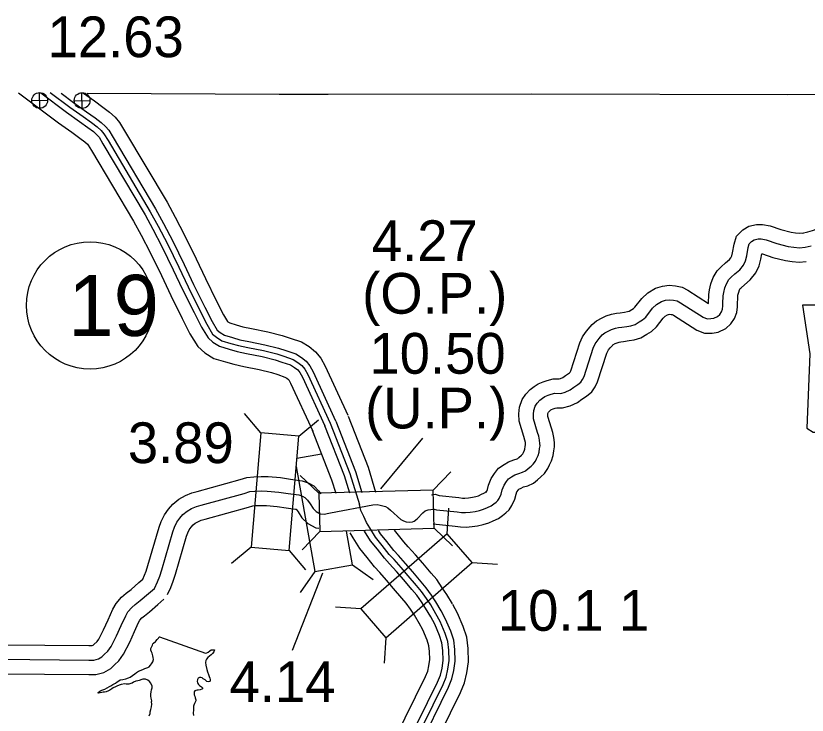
# Model space of a CAD drawing. Extents: x -83719 to 153526, y -11835 to 11446.
# Drawn here: x 6285.5 to 6559.2, y 1090.6 to 1332.4 of the extents above; entities that cross this region are included whole.
import ezdxf

# ---------------------------------------------------------------- set-up
doc = ezdxf.new("R2010")
doc.units = 0
for name, color, linetype in [('Level 1', 7, 'Continuous'), ('Level 10', 7, 'Continuous'), ('Level 15', 7, 'Continuous'), ('Level 20', 7, 'Continuous'), ('Level 21', 7, 'Continuous'), ('Level 25', 7, 'Continuous'), ('Level 26', 7, 'Continuous'), ('Level 27', 7, 'Continuous'), ('Level 58', 7, 'Continuous'), ('Level 59', 7, 'Continuous'), ('Level 9', 7, 'Continuous')]:
    doc.layers.add(name, color=color, linetype=linetype)

msp = doc.modelspace()

# ---------------------------------------------------------------- linework, layer by layer
at = {"layer": 'Level 1'}
for points in [[(6393.44, 1305.28), (6463.94, 1305.34), (6552.38, 1305.21), (6629.97, 1305.38), (6717.08, 1305.74), (6725.04, 1305.8)], [(6310.1, 1305.61), (6376.59, 1305.25), (6393.44, 1305.28)]]:
    msp.add_lwpolyline(points, dxfattribs=at)
at = {"layer": 'Level 10'}
for points in [[(6557.4, 1257.24), (6559.38, 1257.67), (6561, 1258.12), (6562.62, 1258.76), (6582.56, 1267.89), (6584.75, 1268.7), (6586.58, 1269.02), (6589.44, 1269.33), (6591.71, 1268.99), (6592.87, 1268.84), (6596.62, 1267.88), (6598.67, 1267.38), (6598.87, 1267.35), (6598.98, 1267.54), (6602.83, 1276.59), (6603.95, 1278.38), (6605.67, 1280.21), (6608.07, 1281.55), (6610.01, 1282.17), (6623.12, 1285.93), (6625.07, 1286.34), (6626.81, 1286.63), (6628.54, 1286.7)], [(6448.09, 1167.57), (6448.58, 1168.65), (6448.96, 1170.09), (6449.86, 1172.36), (6451.02, 1174.16), (6452.37, 1176.01), (6454.38, 1177.27), (6455.89, 1178.12), (6457.7, 1178.86), (6458.92, 1179.25), (6459.05, 1179.31), (6459.44, 1179.64), (6460.38, 1180.42), (6460.64, 1180.67), (6460.84, 1180.95), (6461.05, 1181.38), (6461.41, 1182.17), (6461.54, 1182.56), (6461.67, 1183.49), (6461.76, 1184.08), (6461.76, 1184.27), (6461.7, 1184.85), (6461.5, 1185.69), (6461.13, 1186.89), (6459.54, 1192.26), (6459.46, 1194.76), (6459.65, 1197.02), (6460.59, 1199.72), (6461.89, 1201.6), (6463.35, 1203.2), (6464.7, 1204.26), (6466.14, 1205.17), (6467.81, 1205.85), (6469.19, 1206.3), (6471.29, 1206.86), (6473.36, 1206.85), (6473.82, 1206.96), (6474.62, 1207.34), (6475.63, 1208.06), (6476.93, 1208.91), (6477.14, 1209.09), (6477.18, 1209.14), (6477.43, 1209.62), (6480.51, 1219.28), (6481.43, 1221.39), (6482.52, 1222.93), (6483.4, 1224), (6484.79, 1225.61), (6486.35, 1226.89), (6488.27, 1227.93), (6489.68, 1228.61), (6491.53, 1229.21), (6493.23, 1229.58), (6494.44, 1229.67), (6496.04, 1229.93), (6497.07, 1230.09), (6497.62, 1230.26), (6498.51, 1230.77), (6499.14, 1231.19), (6499.62, 1231.62), (6501.93, 1234.67), (6504.08, 1236.58), (6506.74, 1238.21), (6509.17, 1238.92), (6511.46, 1239.23), (6513.66, 1239.03), (6515.91, 1238.54), (6517.91, 1237.51), (6525.05, 1232.93), (6525.06, 1233.01), (6525.17, 1236), (6525.42, 1237.61), (6525.87, 1239.67), (6526.69, 1241.87), (6528.05, 1244.22), (6529.44, 1245.6), (6530.89, 1246.93), (6532.31, 1248.11), (6532.81, 1248.73), (6533.11, 1249.4), (6533.4, 1250.43), (6533.87, 1253.4), (6534.72, 1256.23), (6536.89, 1258.37), (6539.02, 1259.62), (6541.69, 1260.23), (6543.77, 1260.25), (6546.35, 1259.74), (6550.11, 1258.44), (6553.6, 1257.57), (6555.11, 1257.34), (6556.52, 1257.22), (6558.05, 1257.34)], [(6457.01, 1163.03), (6458.03, 1165.26), (6458.48, 1166.96), (6458.8, 1167.78), (6459.28, 1168.52), (6459.3, 1168.56), (6459.47, 1168.66), (6460.27, 1169.11), (6461.11, 1169.46), (6462.54, 1169.91), (6464.46, 1170.8), (6465.85, 1171.96), (6467.01, 1172.93), (6468.27, 1174.11), (6469.51, 1175.91), (6470.08, 1177.09), (6470.75, 1178.52), (6471.32, 1180.33), (6471.56, 1182.01), (6471.77, 1183.36), (6471.75, 1184.84), (6471.58, 1186.52), (6471.15, 1188.34), (6470.69, 1189.8), (6469.49, 1193.87), (6469.47, 1194.5), (6469.51, 1194.91), (6469.59, 1195.15), (6469.74, 1195.36), (6470.18, 1195.84), (6470.47, 1196.08), (6470.75, 1196.25), (6471.26, 1196.46), (6472.01, 1196.71), (6472.56, 1196.85), (6474.55, 1196.84), (6477.2, 1197.5), (6479.71, 1198.69), (6481.27, 1199.8), (6482.88, 1200.85), (6484.71, 1202.37), (6485.85, 1204.13), (6486.7, 1205.79), (6489.88, 1215.75), (6490.19, 1216.46), (6490.48, 1216.87), (6491.04, 1217.55), (6491.81, 1218.43), (6491.97, 1218.57), (6492.82, 1219.03), (6493.4, 1219.3), (6494.13, 1219.54), (6494.68, 1219.66), (6495.6, 1219.73), (6497.59, 1220.05), (6499.35, 1220.32), (6501.65, 1221.05), (6503.74, 1222.24), (6505.28, 1223.25), (6507.03, 1224.84), (6509.31, 1227.85), (6510.06, 1228.51), (6510.83, 1228.99), (6511.25, 1229.11), (6511.68, 1229.17), (6512.14, 1229.13), (6512.5, 1229.05), (6512.91, 1228.84), (6520.97, 1223.67), (6523.71, 1222.64), (6526.26, 1222.67), (6528.43, 1223.02), (6531.06, 1224.28), (6532.72, 1225.82), (6534.03, 1227.66), (6534.81, 1229.83), (6535.02, 1231.7), (6535.05, 1232.68), (6535.14, 1235.03), (6535.25, 1235.76), (6535.49, 1236.84), (6535.77, 1237.6), (6536.04, 1238.06), (6536.35, 1238.37), (6537.47, 1239.4), (6539.48, 1241.07), (6541.4, 1243.47), (6542.52, 1245.95), (6543.18, 1248.27), (6543.47, 1250.11), (6543.73, 1250.06), (6547.26, 1248.84), (6551.65, 1247.74), (6553.94, 1247.41), (6556.46, 1247.18), (6558.85, 1247.37)], [(6329.43, 1137.61), (6330.52, 1140.33), (6331.16, 1142.31), (6334.99, 1155.52), (6335.7, 1157.56), (6336.86, 1159.87), (6338.27, 1161.79), (6339.74, 1163.51), (6341.86, 1165.26), (6344.1, 1166.49), (6346.33, 1167.42), (6348.23, 1167.95), (6363.02, 1172.05), (6365.33, 1172.79), (6367.81, 1173.03), (6370.29, 1173.12), (6372.69, 1173.06), (6376.99, 1172.69), (6380.42, 1172.19), (6384.46, 1171.62), (6386.6, 1170.94), (6388.54, 1169.83), (6390.18, 1168.14), (6390.9, 1167.11)], [(6429.25, 1166.77), (6430.52, 1166.93), (6431.9, 1166.55), (6438.7, 1165.8), (6439.99, 1165.62), (6440.81, 1165.61), (6442.03, 1165.72), (6443.42, 1165.94), (6444.59, 1166.17), (6445.47, 1166.46), (6446.54, 1166.93), (6447.35, 1167.29), (6447.74, 1167.58), (6448.31, 1168.03), (6448.34, 1168.05), (6448.46, 1168.25)], [(6337.91, 1132.29), (6339.03, 1134.67), (6339.93, 1136.93), (6340.72, 1139.36), (6344.53, 1152.49), (6344.93, 1153.66), (6345.42, 1154.63), (6346.12, 1155.58), (6346.77, 1156.35), (6347.5, 1156.95), (6348.45, 1157.47), (6349.61, 1157.96), (6350.9, 1158.31), (6365.89, 1162.46), (6367.38, 1162.94), (6368.49, 1163.05), (6370.34, 1163.12), (6372.13, 1163.07), (6375.83, 1162.75), (6379, 1162.29), (6382.23, 1161.83), (6382.43, 1161.77), (6382.45, 1161.74), (6383.07, 1160.86), (6384.37, 1158.82), (6386.41, 1156.86), (6389.2, 1155.39), (6390.28, 1155.25)], [(6429.76, 1156.72), (6437.46, 1155.88), (6439.23, 1155.63), (6441.22, 1155.6), (6443.25, 1155.79), (6445.18, 1156.09), (6447.13, 1156.49), (6449.03, 1157.1), (6450.61, 1157.8), (6452.39, 1158.6), (6453.77, 1159.6), (6454.91, 1160.5), (6456.07, 1161.62), (6457.01, 1163.03)], [(6280.22, 1114.89), (6310.76, 1114.63), (6311.83, 1114.64), (6312.18, 1114.73), (6312.47, 1115.04), (6313.57, 1116.06), (6314.18, 1116.9), (6315.82, 1120.12), (6317.38, 1123.59), (6318.98, 1127.17), (6320.14, 1129.23), (6322.05, 1131.4), (6323.66, 1132.77), (6325.36, 1134.06), (6328.05, 1136.41), (6329.43, 1137.61)], [(6280.01, 1104.89), (6310.75, 1104.63), (6313.14, 1104.64), (6315.89, 1105.36), (6318.32, 1106.67), (6319.53, 1107.95), (6321.09, 1109.41), (6322.73, 1111.65), (6324.84, 1115.8), (6326.5, 1119.49), (6327.92, 1122.67), (6328.34, 1123.42), (6329.08, 1124.26), (6329.92, 1124.97), (6331.67, 1126.3), (6334.61, 1128.86), (6336.66, 1130.64)]]:
    msp.add_lwpolyline(points, dxfattribs=at)
at = {"layer": 'Level 15'}
for points in [[(6286.4, 1305.73), (6300.26, 1295.35), (6304.85, 1292.11), (6307.63, 1290.09), (6309.37, 1288.77), (6310.24, 1288), (6310.5, 1287.69), (6311.65, 1285.78), (6326.17, 1261.34), (6328.81, 1256.48), (6331.91, 1250.49), (6335.8, 1242.55), (6339.02, 1235.7), (6343, 1227.74), (6345.65, 1222.46), (6348.39, 1217.98), (6350.88, 1215.84), (6353.98, 1213.9), (6357.95, 1212.71), (6360.87, 1211.88), (6364.33, 1211.17), (6369.66, 1210.1), (6373.85, 1209.06), (6376.03, 1208.33), (6378.52, 1207.48), (6379.19, 1207.07), (6379.76, 1206.62), (6379.89, 1206.46), (6380.48, 1205.35), (6388.13, 1188.73)], [(6294.1, 1305.69), (6302.96, 1299.06), (6307.52, 1295.84), (6310.37, 1293.77), (6312.29, 1292.31), (6313.53, 1291.2), (6314.23, 1290.38), (6315.58, 1288.13), (6330.16, 1263.6), (6332.86, 1258.63), (6336.01, 1252.55), (6339.93, 1244.53), (6343.14, 1237.7), (6347.1, 1229.79), (6349.66, 1224.69), (6351.93, 1220.98), (6353.6, 1219.54), (6355.88, 1218.11), (6359.23, 1217.11), (6361.96, 1216.33), (6365.24, 1215.67), (6370.66, 1214.57), (6375.14, 1213.46), (6377.49, 1212.67), (6380.47, 1211.66), (6381.83, 1210.83), (6382.98, 1209.91), (6383.71, 1209.04), (6384.59, 1207.39), (6392.29, 1190.64)], [(6301.1, 1305.65), (6305.41, 1302.43), (6309.94, 1299.22), (6312.85, 1297.12), (6314.94, 1295.53), (6316.52, 1294.12), (6317.62, 1292.82), (6319.16, 1290.27), (6333.78, 1265.66), (6336.54, 1260.58), (6339.73, 1254.42), (6343.69, 1246.33), (6346.89, 1239.52), (6350.82, 1231.66), (6353.31, 1226.72), (6355.15, 1223.71), (6356.08, 1222.9), (6357.61, 1221.94), (6360.4, 1221.11), (6362.95, 1220.38), (6366.07, 1219.75), (6371.58, 1218.64), (6376.31, 1217.46), (6378.83, 1216.62), (6382.25, 1215.46), (6384.24, 1214.24), (6385.9, 1212.91), (6387.18, 1211.39), (6388.32, 1209.24), (6396.08, 1192.38)], [(6308.84, 1305.61), (6312.61, 1302.95), (6315.58, 1300.8), (6317.86, 1299.07), (6319.8, 1297.33), (6321.35, 1295.51), (6323.09, 1292.63), (6337.77, 1267.92), (6340.59, 1262.73), (6343.82, 1256.48), (6347.82, 1248.32), (6351.01, 1241.52), (6354.92, 1233.72), (6357.32, 1228.94), (6358.68, 1226.71), (6358.81, 1226.6), (6359.52, 1226.16), (6361.69, 1225.51), (6364.03, 1224.84), (6366.98, 1224.24), (6372.58, 1223.11), (6377.59, 1221.87), (6380.29, 1220.96), (6384.21, 1219.63), (6386.88, 1218), (6389.12, 1216.2), (6391, 1213.97), (6392.43, 1211.28), (6400.24, 1194.3)], [(6400.4, 1193.93), (6407.28, 1176.27), (6409.92, 1167.7)], [(6392.24, 1190.75), (6399.01, 1173.39), (6400.84, 1167.44)], [(6396.12, 1192.27), (6402.95, 1174.76), (6405.16, 1167.58)], [(6387.97, 1189.09), (6394.68, 1171.88), (6396.1, 1167.27)], [(6425.06, 1122.19), (6423.31, 1125.11), (6421.93, 1127.17), (6420.5, 1129.27), (6418.97, 1131.02), (6416.13, 1134.39), (6413.69, 1137.2), (6411.31, 1139.88), (6409.52, 1141.85), (6406.96, 1145.11), (6404.44, 1148.23), (6402.19, 1151.83), (6401.13, 1153.6)], [(6428.99, 1124.54), (6427.19, 1127.57), (6425.73, 1129.73), (6424.14, 1132.08), (6422.45, 1134.01), (6419.61, 1137.38), (6417.13, 1140.23), (6414.72, 1142.95), (6413.02, 1144.81), (6410.55, 1147.96), (6408.18, 1150.89), (6406.1, 1154.23), (6405.97, 1154.43)], [(6432.57, 1126.67), (6430.71, 1129.8), (6429.18, 1132.07), (6427.44, 1134.62), (6425.62, 1136.72), (6422.78, 1140.09), (6420.26, 1142.98), (6417.82, 1145.74), (6416.2, 1147.5), (6413.81, 1150.56), (6411.58, 1153.32), (6410.91, 1154.39)], [(6436.51, 1129.02), (6434.58, 1132.26), (6432.98, 1134.64), (6431.08, 1137.43), (6429.1, 1139.7), (6426.26, 1143.07), (6423.71, 1146), (6421.22, 1148.8), (6419.71, 1150.46), (6417.39, 1153.42), (6416.48, 1154.54)], [(6429.05, 1077.54), (6439.31, 1098.41), (6440.66, 1101.7), (6441.49, 1105.25), (6441.99, 1109.05), (6441.89, 1113.57), (6441.4, 1117.58), (6440.18, 1121.18), (6438.27, 1125.8), (6436.63, 1128.8)], [(6424.81, 1079.29), (6435.13, 1100.3), (6436.28, 1103.1), (6436.97, 1106.07), (6437.4, 1109.3), (6437.32, 1113.24), (6436.91, 1116.55), (6435.88, 1119.57), (6434.13, 1123.82), (6432.61, 1126.6)], [(6416.71, 1082.65), (6427.15, 1103.9), (6427.92, 1105.78), (6428.36, 1107.64), (6428.64, 1109.79), (6428.58, 1112.6), (6428.33, 1114.59), (6427.69, 1116.5), (6426.22, 1120.04), (6424.93, 1122.41)], [(6420.96, 1080.89), (6431.33, 1102.01), (6432.3, 1104.37), (6432.87, 1106.82), (6433.23, 1109.53), (6433.16, 1112.93), (6432.82, 1115.62), (6431.98, 1118.11), (6430.36, 1122.02), (6428.95, 1124.61)]]:
    msp.add_lwpolyline(points, dxfattribs=at)
at = {"layer": 'Level 20'}
for p, q in [((6370.21, 1188.13), (6364.55, 1194.86)), ((6383.36, 1187), (6390.1, 1192.66)), ((6391.15, 1180.84), (6382.7, 1179.34)), ((6382.46, 1176.49), (6388.9, 1140.22)), ((6429.81, 1168.36), (6435.87, 1174.75)), ((6390.22, 1167.33), (6383.84, 1173.39)), ((6434.65, 1153.32), (6435.25, 1162.1)), ((6430.15, 1155.17), (6436.54, 1149.11)), ((6390.57, 1154.13), (6384.51, 1147.75)), ((6401.89, 1142.53), (6399.82, 1154.21)), ((6366.81, 1148.68), (6360.08, 1143.01)), ((6379.96, 1147.54), (6385.63, 1140.81)), ((6388.9, 1140.22), (6401.89, 1142.53)), ((6401.89, 1142.53), (6409.11, 1137.49)), ((6443.33, 1143.37), (6452.11, 1142.77)), ((6388.9, 1140.22), (6383.86, 1133.01)), ((6404.81, 1127.29), (6396.03, 1127.89)), ((6413.48, 1117.34), (6412.88, 1108.56))]:
    msp.add_line(p, q, dxfattribs=at)
for points in [[(6370.21, 1188.13), (6366.81, 1148.68), (6379.96, 1147.54), (6383.36, 1187)], [(6429.81, 1168.36), (6390.22, 1167.33), (6390.57, 1154.13), (6430.15, 1155.17)], [(6413.48, 1117.34), (6443.33, 1143.37), (6434.65, 1153.32), (6404.81, 1127.29)]]:
    msp.add_lwpolyline(points, close=True, dxfattribs=at)
at = {"layer": 'Level 21'}
msp.add_lwpolyline([(6557.61, 1232.38), (6560.14, 1215.46), (6559.02, 1189.8), (6561.27, 1188.39), (6565.5, 1188.39), (6565.5, 1179.37), (6601.03, 1179.37), (6602.72, 1183.04), (6602.16, 1188.96), (6603, 1195.73), (6606.1, 1201.08), (6608.08, 1205.03), (6610.9, 1209.26), (6612.59, 1213.77), (6614, 1217.44), (6616.54, 1220.54), (6617.1, 1222.51), (6615.97, 1223.92), (6607.23, 1223.92), (6609.21, 1227.87), (6609.49, 1230.41), (6608.32, 1232.36)], close=True, dxfattribs=at)
at = {"layer": 'Level 26'}
for p, q in [((6293.76, 1300.38), (6293.64, 1305.81)), ((6308.45, 1300.36), (6308.33, 1305.78)), ((6290.99, 1303.03), (6296.41, 1303.16)), ((6305.68, 1303.01), (6311.1, 1303.13))]:
    msp.add_line(p, q, dxfattribs=at)
for centre in [(6293.7, 1303.09), (6308.39, 1303.07)]:
    msp.add_circle(centre, 2.71, dxfattribs=at)
at = {"layer": 'Level 27'}
msp.add_circle((6311.12, 1232.24), 22, dxfattribs=at)
at = {"layer": 'Level 58'}
for p, q in [((6411.76, 1168.86), (6426.24, 1186.3)), ((6391.5, 1139.64), (6381.09, 1112.92))]:
    msp.add_line(p, q, dxfattribs=at)
at = {"layer": 'Level 59'}
for points in [[(6297.36, 1305.85), (6304.18, 1300.74), (6308.73, 1297.53), (6311.61, 1295.44), (6313.61, 1293.92), (6315.02, 1292.66), (6315.93, 1291.6), (6317.37, 1289.2), (6331.97, 1264.63), (6334.7, 1259.61), (6337.87, 1253.49), (6341.81, 1245.43), (6345.02, 1238.61), (6348.96, 1230.73), (6351.49, 1225.7), (6353.54, 1222.34), (6354.84, 1221.22), (6356.75, 1220.03), (6359.82, 1219.11), (6362.45, 1218.36), (6365.65, 1217.71), (6371.12, 1216.6), (6375.72, 1215.46), (6378.16, 1214.64), (6381.36, 1213.56), (6383.04, 1212.53), (6384.44, 1211.41), (6385.45, 1210.21), (6386.46, 1208.32), (6394.18, 1191.51)], [(6452.63, 1165.48), (6453.31, 1166.95), (6453.72, 1168.53), (6454.33, 1170.07), (6455.15, 1171.34), (6455.84, 1172.28), (6456.92, 1172.96), (6458.08, 1173.61), (6459.4, 1174.16), (6460.73, 1174.58), (6461.76, 1175.06), (6462.64, 1175.8), (6463.7, 1176.68), (6464.45, 1177.39), (6465.17, 1178.43), (6465.56, 1179.24), (6466.08, 1180.34), (6466.43, 1181.45), (6466.61, 1182.75), (6466.77, 1183.72), (6466.76, 1184.55), (6466.64, 1185.68), (6466.33, 1187.01), (6465.91, 1188.34), (6464.52, 1193.06), (6464.46, 1194.63), (6464.58, 1195.96), (6465.09, 1197.44), (6465.81, 1198.48), (6466.76, 1199.52), (6467.59, 1200.17), (6468.45, 1200.71), (6469.54, 1201.16), (6470.6, 1201.5), (6471.92, 1201.85), (6473.95, 1201.84), (6475.51, 1202.23), (6477.17, 1203.01), (6478.45, 1203.93), (6479.9, 1204.88), (6480.93, 1205.73), (6481.51, 1206.63), (6482.06, 1207.71), (6485.2, 1217.51), (6485.81, 1218.92), (6486.5, 1219.9), (6487.22, 1220.77), (6488.3, 1222.02), (6489.16, 1222.73), (6490.55, 1223.48), (6491.54, 1223.96), (6492.83, 1224.37), (6493.96, 1224.62), (6495.02, 1224.7), (6496.81, 1224.99), (6498.21, 1225.2), (6499.63, 1225.65), (6501.12, 1226.51), (6502.21, 1227.22), (6503.33, 1228.23), (6505.62, 1231.26), (6507.07, 1232.54), (6508.78, 1233.6), (6510.21, 1234.02), (6511.57, 1234.2), (6512.9, 1234.08), (6514.2, 1233.8), (6515.41, 1233.18), (6523.23, 1228.17), (6524.6, 1227.65), (6525.83, 1227.66), (6526.92, 1227.84), (6528.21, 1228.46), (6528.94, 1229.13), (6529.56, 1230.01), (6529.91, 1230.98), (6530.03, 1232.05), (6530.05, 1232.85), (6530.15, 1235.52), (6530.34, 1236.69), (6530.68, 1238.26), (6531.23, 1239.73), (6532.04, 1241.14), (6532.9, 1241.98), (6534.18, 1243.17), (6535.89, 1244.59), (6537.1, 1246.1), (6537.81, 1247.68), (6538.29, 1249.35), (6538.75, 1252.29), (6539.14, 1253.56), (6539.96, 1254.37), (6540.88, 1254.92), (6542.28, 1255.23), (6543.31, 1255.25), (6545.04, 1254.9), (6548.69, 1253.64), (6552.62, 1252.65), (6554.52, 1252.38), (6556.49, 1252.2), (6558.45, 1252.36)], [(6558.45, 1252.36), (6560.57, 1252.81)], [(6394.18, 1191.51), (6400.98, 1174.08), (6404.28, 1163.38)], [(6333.38, 1134.42), (6334.44, 1136.66), (6335.22, 1138.63), (6335.94, 1140.84), (6339.76, 1154), (6340.32, 1155.61), (6341.14, 1157.25), (6342.2, 1158.69), (6343.26, 1159.93), (6344.68, 1161.1), (6346.27, 1161.98), (6347.97, 1162.69), (6349.56, 1163.13), (6364.46, 1167.25), (6366.35, 1167.87), (6368.15, 1168.04), (6370.31, 1168.12), (6372.41, 1168.07), (6376.41, 1167.72), (6379.71, 1167.24), (6383.34, 1166.73), (6384.58, 1166.33), (6385.45, 1165.84), (6386.32, 1164.94), (6387.22, 1163.65), (6388.27, 1162.02), (6389.37, 1160.96), (6390.74, 1160.23), (6392.21, 1160.04), (6393.11, 1160.28), (6394.27, 1160.48)], [(6394.27, 1160.48), (6408.97, 1163.26), (6410.4, 1163.38), (6411.53, 1163.23), (6412.4, 1163), (6413.34, 1162.68), (6414.17, 1162.23), (6415.05, 1161.5), (6418.62, 1158.24), (6419.52, 1157.72), (6420.52, 1157.43), (6421.79, 1157.35), (6422.62, 1157.42), (6423.28, 1157.63), (6424.27, 1158.41), (6426.21, 1160.53), (6427.1, 1161.21), (6428.06, 1161.62), (6428.99, 1161.7), (6430.15, 1161.85), (6430.95, 1161.62), (6438.08, 1160.84), (6439.61, 1160.62), (6441.01, 1160.61), (6442.64, 1160.76), (6444.3, 1161.01), (6445.86, 1161.33), (6447.25, 1161.78), (6448.58, 1162.36), (6449.87, 1162.94), (6450.76, 1163.59), (6451.61, 1164.27), (6452.2, 1164.84), (6452.63, 1165.48)], [(6404.8, 1161.28), (6404.28, 1163.38)], [(6430.78, 1125.6), (6428.95, 1128.68), (6427.45, 1130.9), (6425.79, 1133.35), (6424.04, 1135.36), (6421.2, 1138.73), (6418.7, 1141.6), (6416.27, 1144.34), (6414.61, 1146.16), (6412.18, 1149.26), (6409.88, 1152.1), (6407.87, 1155.31), (6406.72, 1157.24), (6405.83, 1159.23), (6404.8, 1161.28)], [(6280.12, 1109.89), (6310.75, 1109.63), (6312.49, 1109.64), (6314.05, 1110.05), (6315.24, 1110.69), (6316, 1111.5), (6317.33, 1112.74), (6318.45, 1114.28), (6320.33, 1117.96), (6321.94, 1121.54), (6323.45, 1124.92), (6324.24, 1126.32), (6325.56, 1127.83), (6326.79, 1128.87), (6328.51, 1130.18), (6331.33, 1132.64), (6333.38, 1134.42)], [(6422.88, 1080.09), (6433.23, 1101.16), (6434.29, 1103.74), (6434.92, 1106.45), (6435.32, 1109.42), (6435.24, 1113.09), (6434.86, 1116.08), (6433.93, 1118.84), (6432.25, 1122.92), (6430.78, 1125.6)]]:
    msp.add_lwpolyline(points, dxfattribs=at)
at = {"layer": 'Level 9'}
for points in [[(6329.39, 1106.37), (6330.12, 1106.7), (6331.08, 1107.08), (6331.55, 1107.31), (6332.08, 1107.88), (6332.41, 1108.32), (6332.8, 1109.02), (6333.13, 1109.79), (6332.96, 1110.49), (6332.86, 1111.12), (6332.59, 1111.96), (6332.35, 1112.42), (6332.15, 1113.02), (6332.11, 1113.66), (6332.64, 1114.56), (6332.77, 1114.79), (6332.9, 1115.19), (6333.06, 1115.46), (6333.76, 1116.07), (6333.86, 1116.17), (6334.32, 1116.74), (6334.45, 1116.87), (6334.75, 1117.17), (6335.05, 1117.61)], [(6335.05, 1117.61), (6335.12, 1117.68)], [(6335.12, 1117.68), (6351.07, 1112.06), (6351.5, 1112.1), (6351.96, 1112.4), (6352.56, 1112.77), (6352.99, 1113.11), (6353.69, 1113.18), (6354.19, 1113.11), (6353.96, 1112.44), (6353.5, 1111.84), (6353.04, 1111.4), (6352.44, 1110.93), (6351.88, 1110.56), (6351.35, 1109.96), (6351.12, 1109.46), (6351.05, 1108.76), (6351.16, 1107.82), (6351.57, 1106.36), (6351.81, 1105.59), (6352.11, 1104.59), (6352.38, 1103.93), (6352.52, 1103.39), (6352.72, 1102.89), (6352.66, 1102.36), (6352.43, 1102.19), (6351.99, 1102.09), (6351.53, 1102.19), (6351.26, 1102.49), (6350.89, 1102.78), (6350.29, 1103.11), (6349.89, 1103.45), (6349.42, 1103.61), (6349.02, 1103.61), (6348.56, 1103.4), (6348.29, 1102.9), (6348.2, 1102.23), (6348.3, 1101.74), (6348.64, 1101.17), (6348.94, 1100.8), (6349.3, 1100.57), (6349.64, 1100.37), (6349.87, 1100.18), (6350.07, 1100.01), (6350.04, 1099.68), (6349.78, 1099.51), (6349.21, 1099.34), (6348.55, 1099.27), (6348.18, 1099.27), (6347.71, 1099.16), (6347.35, 1098.99), (6347.12, 1098.63), (6347.09, 1098.19), (6347.16, 1097.56), (6347.36, 1097.13), (6347.5, 1096.53), (6347.57, 1096.19), (6347.7, 1095.86), (6347.74, 1095.53), (6347.54, 1095.09), (6347.31, 1094.62), (6347.01, 1094.02), (6346.91, 1093.72), (6346.95, 1093.19), (6346.92, 1092.39), (6346.8, 1091.25), (6346.93, 1090.42)], [(6331.62, 1090.36), (6331.88, 1091.1), (6331.94, 1091.73), (6332.1, 1092.5), (6332.36, 1093.47), (6332.52, 1094.41), (6332.42, 1095.17), (6332.55, 1095.57), (6332.25, 1096.41), (6332.18, 1097.17), (6332.14, 1097.84), (6332.23, 1098.64), (6332.33, 1099.38), (6332.56, 1100.08), (6332.59, 1100.61), (6332.21, 1101.64), (6331.71, 1102.21), (6331.14, 1102.67), (6330.34, 1103), (6329.41, 1103.06), (6329.01, 1102.89), (6328.15, 1102.59), (6327.61, 1102.42), (6326.98, 1102.32), (6326.18, 1102.04), (6325.72, 1101.67), (6325.22, 1101.51), (6324.49, 1101.3), (6323.66, 1101.33), (6323.13, 1101.39), (6321.89, 1101.15), (6321.23, 1100.92), (6320.4, 1100.58), (6319.9, 1100.41), (6319.07, 1100.04), (6318.61, 1099.67), (6318.01, 1099.23), (6317.51, 1099.03), (6316.68, 1098.65), (6316.18, 1098.58), (6315.65, 1098.52), (6315.18, 1098.38), (6314.09, 1098.17), (6313.79, 1098.3), (6314.51, 1098.91), (6315.25, 1099.18), (6316.24, 1099.59), (6317.07, 1099.99), (6317.8, 1100.46), (6318.27, 1100.73), (6318.96, 1101.14), (6319.46, 1101.37), (6319.96, 1101.68), (6320.52, 1102.08), (6321.09, 1102.48), (6321.49, 1102.75), (6322.42, 1102.96), (6323.45, 1103.13), (6324.38, 1103.44), (6325.04, 1103.71), (6325.77, 1104.24), (6326.63, 1104.85), (6327.2, 1105.35), (6327.89, 1105.82), (6329.39, 1106.37)]]:
    msp.add_lwpolyline(points, dxfattribs=at)

# ---------------------------------------------------------------- texts
at = {"layer": 'Level 25'}
msp.add_text('12.63', height=14.08, dxfattribs=at).set_placement((6296.43, 1318.06))
at = {"layer": 'Level 27'}
msp.add_text('19', height=21.12, dxfattribs=at).set_placement((6303.57, 1221.68))
at = {"layer": 'Level 58'}
for s, p in [('4.27', (6408.6, 1247.57)), ('(O.P.)', (6405.24, 1229.37)), ('10.50', (6407.76, 1208.62)), ('(U.P.)', (6406.27, 1189.7)), ('3.89', (6324.2, 1177.72)), ('10.1 1', (6452.19, 1119.75)), ('4.14', (6359.39, 1095.08))]:
    msp.add_text(s, height=14.08, dxfattribs=at).set_placement(p)

doc.saveas('drawing.dxf')
